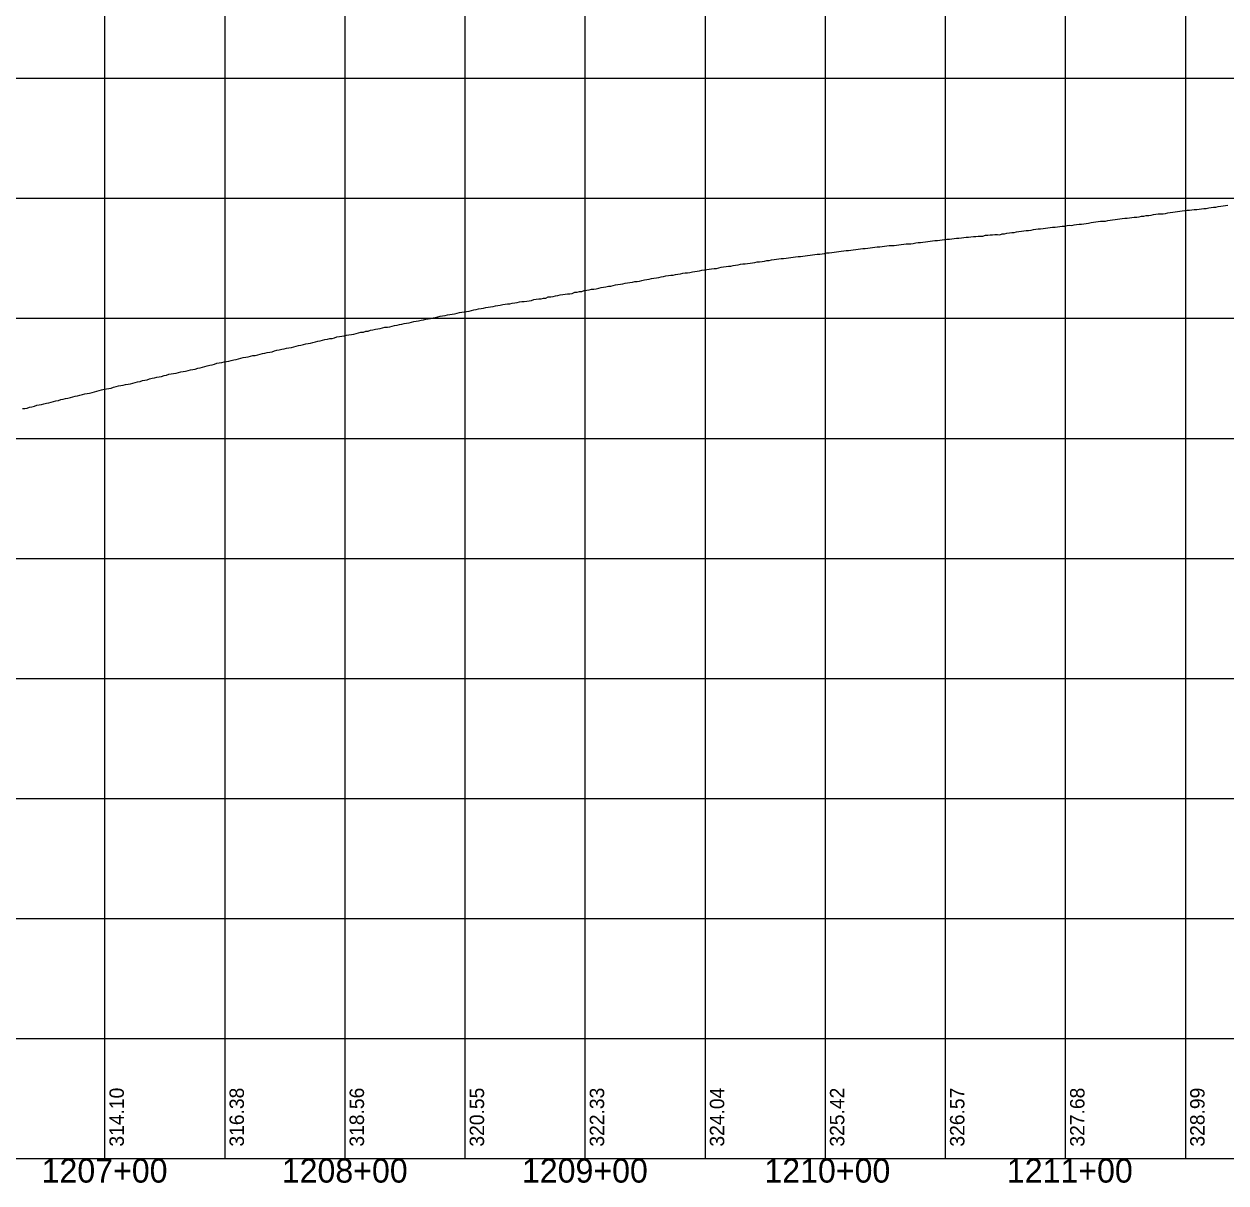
# Model space of a CAD drawing. Extents: x -90830 to 2015517, y -20856 to 836331.
# Drawn here: x 21857 to 22358, y 56135 to 56618 of the extents above; entities that cross this region are included whole.
import ezdxf

# ---------------------------------------------------------------- set-up
doc = ezdxf.new("R2010")
doc.units = 0
for name, color, linetype in [('Level 1', 7, 'Continuous'), ('RD_DDB_Profile_EX', 7, 'Continuous'), ('RD_DDB_StaTX', 7, 'Continuous'), ('RD_DDB_StripGrade', 7, 'Continuous'), ('RD_GPK_Profile_Cell', 7, 'Continuous')]:
    doc.layers.add(name, color=color, linetype=linetype)

msp = doc.modelspace()

# ---------------------------------------------------------------- linework, layer by layer
at = {"layer": 'Level 1'}
for p, q in [((21890.8, 56645.6), (21890.8, 56145.6)), ((21940.8, 56645.6), (21940.8, 56145.6)), ((21990.8, 56645.6), (21990.8, 56145.6)), ((22040.8, 56645.6), (22040.8, 56145.6)), ((22090.8, 56645.6), (22090.8, 56145.6)), ((22140.8, 56645.6), (22140.8, 56145.6)), ((22190.8, 56645.6), (22190.8, 56145.6)), ((22240.8, 56645.6), (22240.8, 56145.6)), ((22290.8, 56645.6), (22290.8, 56145.6)), ((22340.8, 56645.6), (22340.8, 56145.6)), ((21390.8, 56595.6), (22990.8, 56595.6)), ((21390.8, 56545.6), (22990.8, 56545.6)), ((21390.8, 56495.6), (22990.8, 56495.6)), ((21390.8, 56445.6), (22990.8, 56445.6)), ((21390.8, 56395.6), (22990.8, 56395.6)), ((21390.8, 56345.6), (22990.8, 56345.6)), ((21390.8, 56295.6), (22990.8, 56295.6)), ((21390.8, 56245.6), (22990.8, 56245.6)), ((21390.8, 56195.6), (22990.8, 56195.6)), ((21390.8, 56145.6), (22990.8, 56145.6))]:
    msp.add_line(p, q, dxfattribs=at)
at = {"layer": 'RD_DDB_Profile_EX'}
for points in [[(22245.53, 56528.96), (22246.53, 56529.05), (22247.53, 56529.13), (22248.53, 56529.24), (22249.53, 56529.34), (22250.53, 56529.47), (22251.53, 56529.58), (22252.53, 56529.67), (22253.53, 56529.75), (22254.53, 56529.81), (22255.53, 56529.78), (22256.53, 56529.88), (22257.53, 56530.17), (22258.53, 56530.25), (22259.53, 56530.37), (22260.53, 56530.39), (22261.53, 56530.51), (22262.53, 56530.48), (22263.53, 56530.44), (22264.53, 56530.85), (22265.53, 56530.86), (22266.53, 56531.11), (22267.53, 56531.22), (22268.53, 56531.37), (22269.53, 56531.41), (22270.53, 56531.66), (22271.53, 56531.74), (22272.53, 56531.89), (22273.53, 56532.02), (22274.53, 56532.12), (22275.53, 56532.21), (22276.53, 56532.35), (22277.53, 56532.54), (22278.53, 56532.68), (22279.53, 56532.81), (22280.53, 56532.93), (22281.53, 56533.03), (22282.53, 56533.09), (22283.53, 56533.25), (22284.53, 56533.41), (22285.53, 56533.5), (22286.53, 56533.56), (22287.53, 56533.74), (22288.53, 56533.91), (22289.53, 56533.97), (22290.53, 56533.93), (22291.53, 56534.2), (22292.53, 56534.35), (22293.53, 56534.32), (22294.53, 56534.57), (22295.53, 56534.72), (22296.53, 56534.81), (22297.53, 56534.85), (22298.53, 56535), (22299.53, 56535.08), (22300.53, 56535.3), (22301.53, 56535.51), (22302.53, 56535.63), (22303.53, 56535.77), (22304.53, 56535.89), (22305.53, 56536.01), (22306.53, 56536.1), (22307.53, 56536.11), (22308.53, 56536.28), (22309.53, 56536.51), (22310.53, 56536.6), (22311.53, 56536.74), (22312.53, 56536.85), (22313.53, 56537), (22314.53, 56537.19), (22315.53, 56537.3), (22316.53, 56537.38), (22317.53, 56537.47), (22318.53, 56537.64), (22319.53, 56537.69), (22320.53, 56537.8), (22321.53, 56537.9), (22322.53, 56538.18), (22323.53, 56538.14), (22324.53, 56538.42), (22325.53, 56538.41), (22326.53, 56538.57), (22327.53, 56538.87), (22328.53, 56538.95), (22329.53, 56539.08), (22330.53, 56539.14), (22331.53, 56539.18), (22332.53, 56539.33), (22333.53, 56539.55), (22334.53, 56539.7), (22335.53, 56539.86), (22336.53, 56539.98), (22337.53, 56540.09), (22338.53, 56540.24), (22339.53, 56540.4), (22340.53, 56540.52), (22341.53, 56540.62), (22342.53, 56540.67), (22343.53, 56540.72), (22344.53, 56540.88), (22345.53, 56540.96)], [(22345.53, 56540.96), (22346.53, 56541.07), (22347.53, 56541.19), (22348.53, 56541.36), (22349.53, 56541.36), (22350.53, 56541.59), (22351.53, 56541.79), (22352.53, 56541.91), (22353.53, 56541.93), (22354.53, 56542.14), (22355.53, 56542.3), (22356.53, 56542.45), (22357.53, 56542.55), (22358.53, 56542.67)], [(22145.53, 56516.42), (22146.53, 56516.66), (22147.53, 56516.87), (22148.53, 56517.04), (22149.53, 56517.17), (22150.53, 56517.27), (22151.53, 56517.38), (22152.53, 56517.55), (22153.53, 56517.69), (22154.53, 56517.91), (22155.53, 56518.12), (22156.53, 56518.26), (22157.53, 56518.35), (22158.53, 56518.47), (22159.53, 56518.63), (22160.53, 56518.74), (22161.53, 56518.89), (22162.53, 56519.09), (22163.53, 56519.19), (22164.53, 56519.29), (22165.53, 56519.44), (22166.53, 56519.62), (22167.53, 56519.72), (22168.53, 56519.94), (22169.53, 56520.06), (22170.53, 56520.2), (22171.53, 56520.38), (22172.53, 56520.49), (22173.53, 56520.56), (22174.53, 56520.61), (22175.53, 56520.82), (22176.53, 56520.95), (22177.53, 56521.08), (22178.53, 56521.22), (22179.53, 56521.33), (22180.53, 56521.39), (22181.53, 56521.51), (22182.53, 56521.68), (22183.53, 56521.8), (22184.53, 56521.87), (22185.53, 56522), (22186.53, 56522.22), (22187.53, 56522.3), (22188.53, 56522.38), (22189.53, 56522.48), (22190.53, 56522.66), (22191.53, 56522.82), (22192.53, 56522.92), (22193.53, 56523.03), (22194.53, 56523.17), (22195.53, 56523.31), (22196.53, 56523.43), (22197.53, 56523.54), (22198.53, 56523.67), (22199.53, 56523.8), (22200.53, 56523.88), (22201.53, 56523.98), (22202.53, 56524.15), (22203.53, 56524.27), (22204.53, 56524.35), (22205.53, 56524.49), (22206.53, 56524.63), (22207.53, 56524.72), (22208.53, 56524.83), (22209.53, 56524.96), (22210.53, 56525.07), (22211.53, 56525.17), (22212.53, 56525.32), (22213.53, 56525.43), (22214.53, 56525.53), (22215.53, 56525.63), (22216.53, 56525.76), (22217.53, 56525.91), (22218.53, 56525.93), (22219.53, 56526), (22220.53, 56526.13), (22221.53, 56526.25), (22222.53, 56526.39), (22223.53, 56526.5), (22224.53, 56526.59), (22225.53, 56526.6), (22226.53, 56526.69), (22227.53, 56526.75), (22228.53, 56527.07), (22229.53, 56527.17), (22230.53, 56527.25), (22231.53, 56527.36), (22232.53, 56527.41), (22233.53, 56527.59), (22234.53, 56527.69), (22235.53, 56527.87), (22236.53, 56527.99), (22237.53, 56528.08), (22238.53, 56528.21), (22239.53, 56528.3), (22240.53, 56528.41), (22241.53, 56528.53), (22242.53, 56528.63), (22243.53, 56528.73), (22244.53, 56528.85), (22245.53, 56528.96)], [(22045.53, 56499.32), (22046.53, 56499.54), (22047.53, 56499.65), (22048.53, 56499.83), (22049.53, 56500.07), (22050.53, 56500.23), (22051.53, 56500.39), (22052.53, 56500.55), (22053.53, 56500.74), (22054.53, 56500.9), (22055.53, 56501.13), (22056.53, 56501.29), (22057.53, 56501.51), (22058.53, 56501.59), (22059.53, 56501.65), (22060.53, 56501.9), (22061.53, 56502.11), (22062.53, 56502.25), (22063.53, 56502.44), (22064.53, 56502.56), (22065.53, 56502.63), (22066.53, 56502.76), (22067.53, 56502.88), (22068.53, 56503.02), (22069.53, 56503.42), (22070.53, 56503.53), (22071.53, 56503.65), (22072.53, 56503.78), (22073.53, 56503.98), (22074.53, 56504), (22075.53, 56504.51), (22076.53, 56504.61), (22077.53, 56504.74), (22078.53, 56505), (22079.53, 56505.13), (22080.53, 56505.4), (22081.53, 56505.52), (22082.53, 56505.71), (22083.53, 56505.84), (22084.53, 56505.86), (22085.53, 56505.89), (22086.53, 56506.43), (22087.53, 56506.51), (22088.53, 56506.71), (22089.53, 56506.79), (22090.53, 56507.24), (22091.53, 56507.35), (22092.53, 56507.52), (22093.53, 56507.72), (22094.53, 56507.77), (22095.53, 56507.82), (22096.53, 56508.16), (22097.53, 56508.49), (22098.53, 56508.63), (22099.53, 56508.77), (22100.53, 56508.93), (22101.53, 56509.06), (22102.53, 56509.33), (22103.53, 56509.54), (22104.53, 56509.69), (22105.53, 56509.84), (22106.53, 56510.01), (22107.53, 56510.18), (22108.53, 56510.38), (22109.53, 56510.54), (22110.53, 56510.7), (22111.53, 56510.87), (22112.53, 56510.99), (22113.53, 56511.11), (22114.53, 56511.37), (22115.53, 56511.66), (22116.53, 56511.73), (22117.53, 56511.94), (22118.53, 56512.18), (22119.53, 56512.35), (22120.53, 56512.51), (22121.53, 56512.66), (22122.53, 56512.83), (22123.53, 56513.06), (22124.53, 56513.29), (22125.53, 56513.44), (22126.53, 56513.54), (22127.53, 56513.6), (22128.53, 56513.88), (22129.53, 56514.03), (22130.53, 56514.19), (22131.53, 56514.39), (22132.53, 56514.51), (22133.53, 56514.61), (22134.53, 56514.73), (22135.53, 56514.97), (22136.53, 56515.15), (22137.53, 56515.26), (22138.53, 56515.43), (22139.53, 56515.67), (22140.53, 56515.78), (22141.53, 56515.93), (22142.53, 56516.1), (22143.53, 56516.26), (22144.53, 56516.32), (22145.53, 56516.42)], [(21945.53, 56478.44), (21946.53, 56478.77), (21947.53, 56478.99), (21948.53, 56479.25), (21949.53, 56479.47), (21950.53, 56479.55), (21951.53, 56479.84), (21952.53, 56480.06), (21953.53, 56480.17), (21954.53, 56480.38), (21955.53, 56480.71), (21956.53, 56480.97), (21957.53, 56481.08), (21958.53, 56481.31), (21959.53, 56481.44), (21960.53, 56481.71), (21961.53, 56482), (21962.53, 56482.27), (21963.53, 56482.52), (21964.53, 56482.77), (21965.53, 56482.89), (21966.53, 56483.11), (21967.53, 56483.26), (21968.53, 56483.46), (21969.53, 56483.72), (21970.53, 56484), (21971.53, 56484.34), (21972.53, 56484.46), (21973.53, 56484.67), (21974.53, 56484.97), (21975.53, 56485.15), (21976.53, 56485.32), (21977.53, 56485.57), (21978.53, 56485.83), (21979.53, 56486.05), (21980.53, 56486.28), (21981.53, 56486.48), (21982.53, 56486.77), (21983.53, 56486.95), (21984.53, 56487.16), (21985.53, 56487.21), (21986.53, 56487.48), (21987.53, 56487.86), (21988.53, 56487.98), (21989.53, 56488.15), (21990.53, 56488.34), (21991.53, 56488.52), (21992.53, 56488.74), (21993.53, 56488.9), (21994.53, 56489.07), (21995.53, 56489.26), (21996.53, 56489.61), (21997.53, 56489.86), (21998.53, 56489.86), (21999.53, 56490.2), (22000.53, 56490.31), (22001.53, 56490.6), (22002.53, 56490.8), (22003.53, 56491.03), (22004.53, 56491.22), (22005.53, 56491.31), (22006.53, 56491.6), (22007.53, 56491.88), (22008.53, 56491.96), (22009.53, 56492.11), (22010.53, 56492.33), (22011.53, 56492.55), (22012.53, 56492.74), (22013.53, 56492.98), (22014.53, 56493.19), (22015.53, 56493.43), (22016.53, 56493.59), (22017.53, 56493.75), (22018.53, 56494.04), (22019.53, 56494.21), (22020.53, 56494.41), (22021.53, 56494.61), (22022.53, 56494.86), (22023.53, 56495.02), (22024.53, 56495.25), (22025.53, 56495.37), (22026.53, 56495.56), (22027.53, 56495.76), (22028.53, 56495.99), (22029.53, 56496.21), (22030.53, 56496.44), (22031.53, 56496.59), (22032.53, 56496.78), (22033.53, 56497), (22034.53, 56497.15), (22035.53, 56497.35), (22036.53, 56497.53), (22037.53, 56497.68), (22038.53, 56498), (22039.53, 56498.15), (22040.53, 56498.31), (22041.53, 56498.44), (22042.53, 56498.58), (22043.53, 56498.84), (22044.53, 56499.09), (22045.53, 56499.32)], [(21856.53, 56457.99), (21857.53, 56457.99), (21858.53, 56458.24), (21859.53, 56458.56), (21860.53, 56458.69), (21861.53, 56459.08), (21862.53, 56459.43), (21863.53, 56459.55), (21864.53, 56459.67), (21865.53, 56459.98), (21866.53, 56460.2), (21867.53, 56460.38), (21868.53, 56460.71), (21869.53, 56460.9), (21870.53, 56461.21), (21871.53, 56461.41), (21872.53, 56461.75), (21873.53, 56461.98), (21874.53, 56462.2), (21875.53, 56462.37), (21876.53, 56462.58), (21877.53, 56462.94), (21878.53, 56463.12), (21879.53, 56463.34), (21880.53, 56463.6), (21881.53, 56463.89), (21882.53, 56464.08), (21883.53, 56464.29), (21884.53, 56464.49), (21885.53, 56464.66), (21886.53, 56464.93), (21887.53, 56465.32), (21888.53, 56465.52), (21889.53, 56465.85), (21890.53, 56466.05), (21891.53, 56466.24), (21892.53, 56466.36), (21893.53, 56466.55), (21894.53, 56466.93), (21895.53, 56467.22), (21896.53, 56467.43), (21897.53, 56467.62), (21898.53, 56467.79), (21899.53, 56467.99), (21900.53, 56468.15), (21901.53, 56468.32), (21902.53, 56468.55), (21903.53, 56468.9), (21904.53, 56469.18), (21905.53, 56469.35), (21906.53, 56469.7), (21907.53, 56469.86), (21908.53, 56470.03), (21909.53, 56470.39), (21910.53, 56470.62), (21911.53, 56470.87), (21912.53, 56471.11), (21913.53, 56471.18), (21914.53, 56471.41), (21915.53, 56471.75), (21916.53, 56471.9), (21917.53, 56472.3), (21918.53, 56472.49), (21919.53, 56472.6), (21920.53, 56472.71), (21921.53, 56473.06), (21922.53, 56473.32), (21923.53, 56473.46), (21924.53, 56473.63), (21925.53, 56473.91), (21926.53, 56474.13), (21927.53, 56474.23), (21928.53, 56474.48), (21929.53, 56474.84), (21930.53, 56475.04), (21931.53, 56475.31), (21932.53, 56475.6), (21933.53, 56475.77), (21934.53, 56476.05), (21935.53, 56476.17), (21936.53, 56476.54), (21937.53, 56476.86), (21938.53, 56477), (21939.53, 56477.19), (21940.53, 56477.48), (21941.53, 56477.64), (21942.53, 56477.71), (21943.53, 56477.99), (21944.53, 56478.33), (21945.53, 56478.44)]]:
    msp.add_lwpolyline(points, dxfattribs=at)
at = {"layer": 'RD_GPK_Profile_Cell'}
msp.add_line((21445.53, 56145.6), (22745.53, 56145.6), dxfattribs=at)

# ---------------------------------------------------------------- texts
at = {"layer": 'RD_DDB_StaTX'}
for s, p in [('1207+00', (21864.55, 56135.6)), ('1208+00', (21964.55, 56135.6)), ('1209+00', (22064.55, 56135.6)), ('1210+00', (22165.51, 56135.6)), ('1211+00', (22266.47, 56135.6))]:
    msp.add_text(s, height=10, dxfattribs=at).set_placement(p)
at = {"layer": 'RD_DDB_StripGrade'}
for s, p in [('314.10', (21898.8, 56150.6)), ('316.38', (21948.8, 56150.6)), ('318.56', (21998.8, 56150.6)), ('320.55', (22048.8, 56150.6)), ('322.33', (22098.8, 56150.6)), ('324.04', (22148.8, 56150.6)), ('325.42', (22198.8, 56150.6)), ('326.57', (22248.8, 56150.6)), ('327.68', (22298.8, 56150.6)), ('328.99', (22348.8, 56150.6))]:
    msp.add_text(s, height=6, rotation=90, dxfattribs=at).set_placement(p)

doc.saveas('drawing.dxf')
